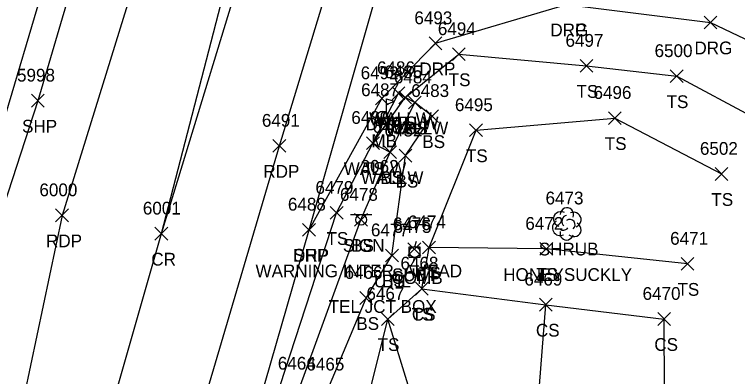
# Model space of a CAD drawing. Extents: x 1443912 to 1445411, y 621446 to 623693.
# Drawn here: x 1444581.9 to 1444695.3, y 622053.4 to 622110.1 of the extents above; entities that cross this region are included whole.
import ezdxf

# ---------------------------------------------------------------- set-up
doc = ezdxf.new("R2010")
doc.units = 0
for name, color, linetype in [('L_A', 7, 'Continuous'), ('L_C', 7, 'Continuous'), ('L_I', 7, 'Continuous'), ('L_TIC', 7, 'Continuous'), ('LELB', 7, 'Continuous'), ('LMB', 7, 'Continuous'), ('LSH', 7, 'Continuous'), ('LW', 7, 'Continuous'), ('P_A', 7, 'Continuous'), ('P_I', 7, 'Continuous'), ('P_TIC', 7, 'Continuous'), ('PET', 7, 'Continuous'), ('PRC', 7, 'Continuous'), ('PSP', 7, 'Continuous'), ('R_A', 7, 'Continuous'), ('R_I', 7, 'Continuous'), ('R_TIC', 7, 'Continuous'), ('RDG', 7, 'Continuous'), ('RDP', 7, 'Continuous'), ('S_A', 7, 'Continuous'), ('S_C', 7, 'Continuous'), ('S_I', 7, 'Continuous'), ('SSGN', 7, 'Continuous'), ('U_A', 7, 'Continuous'), ('U_C', 7, 'Continuous'), ('U_I', 7, 'Continuous'), ('U_TIC', 7, 'Continuous'), ('UDEFAULT', 7, 'Continuous'), ('UP', 7, 'Continuous')]:
    doc.layers.add(name, color=color, linetype=linetype)

msp = doc.modelspace()

# ---------------------------------------------------------------- linework, layer by layer
at = {"layer": 'L_TIC'}
for points in [[(1444650.63, 622102.86), (1444652.63, 622104.86)], [(1444652.63, 622102.86), (1444650.63, 622104.86)], [(1444670.66, 622101.03), (1444672.66, 622103.03)], [(1444672.66, 622101.03), (1444670.66, 622103.03)], [(1444684.79, 622099.42), (1444686.79, 622101.42)], [(1444686.79, 622099.42), (1444684.79, 622101.42)], [(1444641.15, 622096.74), (1444643.15, 622098.74)], [(1444643.15, 622096.74), (1444641.15, 622098.74)], [(1444641.15, 622096.74), (1444643.15, 622098.74)], [(1444643.15, 622096.74), (1444641.15, 622098.74)], [(1444642.22, 622096.1), (1444644.22, 622098.1)], [(1444644.22, 622096.1), (1444642.22, 622098.1)], [(1444642.22, 622096.1), (1444644.22, 622098.1)], [(1444644.22, 622096.1), (1444642.22, 622098.1)], [(1444643.74, 622095.3), (1444645.74, 622097.3)], [(1444645.74, 622095.3), (1444643.74, 622097.3)], [(1444643.74, 622095.3), (1444645.74, 622097.3)], [(1444645.74, 622095.3), (1444643.74, 622097.3)], [(1444646.46, 622093.16), (1444648.46, 622095.16)], [(1444648.46, 622093.16), (1444646.46, 622095.16)], [(1444675.1, 622092.86), (1444677.1, 622094.86)], [(1444677.1, 622092.86), (1444675.1, 622094.86)], [(1444653.32, 622090.95), (1444655.32, 622092.95)], [(1444655.32, 622090.95), (1444653.32, 622092.95)], [(1444637.16, 622088.94), (1444639.16, 622090.94)], [(1444639.16, 622088.94), (1444637.16, 622090.94)], [(1444637.16, 622088.94), (1444639.16, 622090.94)], [(1444639.16, 622088.94), (1444637.16, 622090.94)], [(1444637.16, 622088.94), (1444639.16, 622090.94)], [(1444639.16, 622088.94), (1444637.16, 622090.94)], [(1444639.86, 622087.53), (1444641.86, 622089.53)], [(1444641.86, 622087.53), (1444639.86, 622089.53)], [(1444639.86, 622087.53), (1444641.86, 622089.53)], [(1444641.86, 622087.53), (1444639.86, 622089.53)], [(1444642.26, 622086.97), (1444644.26, 622088.97)], [(1444644.26, 622086.97), (1444642.26, 622088.97)], [(1444691.82, 622084.1), (1444693.82, 622086.1)], [(1444693.82, 622084.1), (1444691.82, 622086.1)], [(1444631.46, 622077.99), (1444633.46, 622079.99)], [(1444633.46, 622077.99), (1444631.46, 622079.99)], [(1444635.28, 622076.9), (1444637.28, 622078.9)], [(1444637.28, 622076.9), (1444635.28, 622078.9)], [(1444645.95, 622072.59), (1444647.95, 622074.59)], [(1444647.95, 622072.59), (1444645.95, 622074.59)], [(1444645.95, 622072.59), (1444647.95, 622074.59)], [(1444647.95, 622072.59), (1444645.95, 622074.59)], [(1444664.35, 622072.35), (1444666.35, 622074.35)], [(1444666.35, 622072.35), (1444664.35, 622074.35)], [(1444640.14, 622071.33), (1444642.14, 622073.33)], [(1444642.14, 622071.33), (1444640.14, 622073.33)], [(1444686.5, 622070.01), (1444688.5, 622072.01)], [(1444688.5, 622070.01), (1444686.5, 622072.01)], [(1444644.82, 622066.12), (1444646.82, 622068.12)], [(1444646.82, 622066.12), (1444644.82, 622068.12)], [(1444644.82, 622066.12), (1444646.82, 622068.12)], [(1444646.82, 622066.12), (1444644.82, 622068.12)], [(1444636.11, 622064.66), (1444638.11, 622066.66)], [(1444638.11, 622064.66), (1444636.11, 622066.66)], [(1444664.26, 622063.61), (1444666.26, 622065.61)], [(1444666.26, 622063.61), (1444664.26, 622065.61)], [(1444664.26, 622063.61), (1444666.26, 622065.61)], [(1444666.26, 622063.61), (1444664.26, 622065.61)], [(1444639.48, 622061.36), (1444641.48, 622063.36)], [(1444641.48, 622061.36), (1444639.48, 622063.36)], [(1444639.48, 622061.36), (1444641.48, 622063.36)], [(1444641.48, 622061.36), (1444639.48, 622063.36)], [(1444682.84, 622061.37), (1444684.84, 622063.37)], [(1444684.84, 622061.37), (1444682.84, 622063.37)], [(1444682.84, 622061.37), (1444684.84, 622063.37)], [(1444684.84, 622061.37), (1444682.84, 622063.37)]]:
    msp.add_lwpolyline(points, dxfattribs=at)
at = {"layer": 'LELB'}
for points in [[(1444644.01, 622015.68), (1444639.15, 622002.35), (1444628.48, 621998.92), (1444617.32, 622000.98), (1444612.83, 622008.77), (1444614.28, 622019.52), (1444621.21, 622044.58), (1444632.46, 622078.99), (1444638.16, 622089.94), (1444643.22, 622097.1), (1444651.63, 622103.86), (1444671.66, 622102.03), (1444685.79, 622100.42), (1444698.09, 622093.83)], [(1444625.58, 622012.17), (1444631.31, 622023.78), (1444635.76, 622036.64), (1444629.47, 622038.93), (1444631.06, 622051.3), (1444637.11, 622065.66), (1444641.14, 622072.33), (1444643.26, 622087.97), (1444647.46, 622094.16), (1444644.74, 622096.3)], [(1444626.96, 622004.16), (1444629.55, 622010.11), (1444633.07, 622023.9), (1444639.51, 622037.22), (1444636.13, 622044.96), (1444640.48, 622062.36), (1444645.82, 622067.12), (1444646.95, 622073.59), (1444654.32, 622091.95), (1444676.1, 622093.86), (1444692.82, 622085.1)], [(1444625.58, 622012.17), (1444624.35, 622012.26), (1444626.5, 622026.12), (1444629.47, 622038.93), (1444626.59, 622051.44), (1444636.28, 622077.9), (1444640.86, 622088.53)], [(1444687.5, 622071.01), (1444665.35, 622073.35), (1444646.95, 622073.59)], [(1444645.82, 622067.12), (1444665.26, 622064.61), (1444683.84, 622062.37)], [(1444658.75, 622013.08), (1444663.1, 622037.32), (1444665.26, 622064.61)], [(1444646.95, 622003.89), (1444644.01, 622015.68), (1444646.86, 622041.68), (1444640.48, 622062.36)], [(1444676.83, 622003.11), (1444680.22, 622020.54), (1444683.95, 622039.52), (1444683.84, 622062.37)]]:
    msp.add_lwpolyline(points, dxfattribs=at)
at = {"layer": 'LMB'}
for p, q in [((1444640.25, 622096.89), (1444641.55, 622096.51)), ((1444640.26, 622094.3), (1444640.26, 622096.89)), ((1444640.26, 622095.99), (1444641.54, 622096.5)), ((1444639.6, 622094.29), (1444639.6, 622094.29))]:
    msp.add_line(p, q, dxfattribs=at)
msp.add_circle((1444639.6, 622094.29), 0.656, dxfattribs=at)
at = {"layer": 'LSH'}
msp.add_line((1444668.53, 622077.33), (1444668.53, 622077.33), dxfattribs=at)
msp.add_line((1444668.53, 622077.33), (1444668.53, 622077.33), dxfattribs=at)
msp.add_arc((1444668.58, 622078.76), 1.05, 335.5272, 180.9563, dxfattribs=at)
for centre, major_axis, ratio, start_param, end_param in [((1444667.74, 622077.99), (1.21, -0.51), 0.895232, 1.570796, 4.712389), ((1444668.32, 622077.78), (-0.208, -0.792), 0.645439, 3.141593, 6.283185), ((1444669.57, 622077.91), (-1.14, -0.48), 0.949671, 1.570796, 4.712389), ((1444667.45, 622076.62), (0.58, -1.04), 0.959034, 3.141593, 6.283185), ((1444669.03, 622077.16), (-0.5, 0.667), 0.989748, 3.141593, 6.283185), ((1444669.53, 622076.49), (-1.09, 0.79), 0.841452, 1.570796, 4.712389), ((1444668.07, 622076.58), (-0.625, -0.083), 0.423636, 0, 3.141593), ((1444668.53, 622075.83), (0.26, 1.06), 0.942809, 1.570796, 4.712389)]:
    msp.add_ellipse(centre, major_axis=major_axis, ratio=ratio, start_param=start_param, end_param=end_param, dxfattribs=at)
at = {"layer": 'LW'}
for points in [[(1444638.16, 622089.94), (1444640.86, 622088.53), (1444644.74, 622096.3), (1444643.22, 622097.1), (1444642.15, 622097.74)], [(1444638.16, 622089.94), (1444642.15, 622097.74)]]:
    msp.add_lwpolyline(points, dxfattribs=at)
at = {"layer": 'P_TIC'}
for points in [[(1444584.6, 622095.58), (1444586.6, 622097.58)], [(1444586.6, 622095.58), (1444584.6, 622097.58)], [(1444622.48, 622088.5), (1444624.48, 622090.5)], [(1444624.48, 622088.5), (1444622.48, 622090.5)], [(1444588.4, 622077.61), (1444590.4, 622079.61)], [(1444590.4, 622077.61), (1444588.4, 622079.61)], [(1444627.13, 622075.36), (1444629.13, 622077.36)], [(1444629.13, 622075.36), (1444627.13, 622077.36)], [(1444603.97, 622074.74), (1444605.97, 622076.74)], [(1444605.97, 622074.74), (1444603.97, 622076.74)], [(1444603.97, 622074.74), (1444605.97, 622076.74)], [(1444605.97, 622074.74), (1444603.97, 622076.74)]]:
    msp.add_lwpolyline(points, dxfattribs=at)
at = {"layer": 'PET'}
for points in [[(1444707.78, 622511.05), (1444700.03, 622482.58), (1444691.73, 622453.67), (1444679.73, 622411.23), (1444667.69, 622368.84), (1444653.08, 622317.67), (1444637.74, 622256.92), (1444626.42, 622209.58), (1444619.02, 622182.67), (1444605.37, 622130.08), (1444589.4, 622078.61), (1444578.44, 622026.86), (1444565.52, 621990.05), (1444556.87, 621958.17), (1444542.16, 621907.74), (1444529.8, 621863.07), (1444511.99, 621799.88), (1444498.16, 621751.76), (1444483.13, 621697.3), (1444470.84, 621653.16), (1444463.41, 621627.34), (1444449.07, 621575.52), (1444430.26, 621508.83), (1444421.17, 621471.46)], [(1444444.37, 621464.94), (1444461.94, 621522.87), (1444475.59, 621570.55), (1444487.99, 621616.26), (1444502.92, 621667.73), (1444516.83, 621718.16), (1444526.41, 621751.49), (1444537.28, 621789.32), (1444558.59, 621865), (1444573.59, 621917.93), (1444597.58, 621998.81), (1444610.14, 622044.19), (1444623.48, 622089.5), (1444632.2, 622118.09)]]:
    msp.add_lwpolyline(points, dxfattribs=at)
at = {"layer": 'PRC'}
for points in [[(1444864.1, 623005.34), (1444851.39, 622950.16), (1444837.25, 622893.61), (1444822.84, 622838.02), (1444810.34, 622792.94), (1444799.32, 622750.35), (1444788.05, 622712.65), (1444779.51, 622680.27), (1444771.55, 622651.63), (1444762.01, 622615.65), (1444752.75, 622584.12), (1444739.92, 622538.84), (1444733.6, 622516.91), (1444722.13, 622475.76), (1444713.59, 622446.41), (1444702.09, 622404.55), (1444689.87, 622361.08), (1444676.17, 622311.92), (1444657.59, 622249.98), (1444643.66, 622204.01), (1444635.38, 622177.66), (1444620.59, 622126.88), (1444604.97, 622075.74)], [(1444618.32, 622127.38), (1444604.97, 622075.74), (1444590.11, 622023.77), (1444578.57, 621985.29), (1444569.73, 621954.72), (1444555.25, 621903.96), (1444542.35, 621859.58), (1444524.46, 621796.02), (1444511.19, 621747.94), (1444495.68, 621693.61), (1444483.2, 621649.28), (1444475.93, 621623.97), (1444461.82, 621572.2), (1444443.22, 621505.41), (1444432.75, 621467.94)]]:
    msp.add_lwpolyline(points, dxfattribs=at)
at = {"layer": 'PSP'}
for points in [[(1444596.17, 622132.46), (1444585.6, 622096.58), (1444576.22, 622067.8), (1444567.15, 622029.85), (1444556.7, 621993.22), (1444548.18, 621960.88), (1444533.68, 621910.62), (1444520.92, 621865.12), (1444503.16, 621802.82), (1444490.06, 621753.65), (1444474.75, 621700.87), (1444461.97, 621656.27), (1444456.61, 621636.09), (1444438.52, 621570.3), (1444424.57, 621519.38), (1444411.29, 621473.11)], [(1444455.66, 621462.75), (1444472.05, 621519.48), (1444485.13, 621568.3), (1444497.88, 621612.67), (1444505.4, 621638.58), (1444519.01, 621689.59), (1444525.59, 621713.97), (1444535.94, 621748.74), (1444541.51, 621770.15), (1444550.94, 621803.78), (1444567.68, 621862.81), (1444582.56, 621915.85), (1444597.67, 621969.6), (1444608.45, 622008), (1444628.13, 622076.36), (1444639.3, 622115.36)]]:
    msp.add_lwpolyline(points, dxfattribs=at)
at = {"layer": 'R_TIC'}
for points in [[(1444690.08, 622107.85), (1444692.08, 622109.85)], [(1444692.08, 622107.85), (1444690.08, 622109.85)], [(1444646.95, 622104.57), (1444648.95, 622106.57)], [(1444648.95, 622104.57), (1444646.95, 622106.57)], [(1444638.53, 622095.95), (1444640.53, 622097.95)], [(1444640.53, 622095.95), (1444638.53, 622097.95)], [(1444627.13, 622075.36), (1444629.13, 622077.36)], [(1444629.13, 622075.36), (1444627.13, 622077.36)]]:
    msp.add_lwpolyline(points, dxfattribs=at)
at = {"layer": 'RDG'}
msp.add_lwpolyline([(1444668.49, 622111.67), (1444691.08, 622108.85), (1444705.03, 622102.21)], dxfattribs=at)
at = {"layer": 'RDP'}
for points in [[(1444646.34, 622310.05), (1444642.98, 622305.96), (1444639.24, 622301.34), (1444627.65, 622260.04), (1444614.51, 622213.82), (1444606.96, 622186.79), (1444591.94, 622132.84), (1444574.55, 622074.53), (1444576.22, 622067.8)], [(1444628.13, 622076.36), (1444639.53, 622096.95), (1444647.95, 622105.57), (1444668.49, 622111.67), (1444677.21, 622118.82), (1444685.12, 622130.46)]]:
    msp.add_lwpolyline(points, dxfattribs=at)
at = {"layer": 'SSGN'}
for p, q in [((1444634.66, 622078.75), (1444637.99, 622078.75)), ((1444636.3, 622077.92), (1444636.3, 622077.92))]:
    msp.add_line(p, q, dxfattribs=at)
msp.add_circle((1444636.3, 622077.92), 0.833, dxfattribs=at)
at = {"layer": 'U_TIC'}
for points in [[(1444643.64, 622072.3), (1444645.64, 622074.3)], [(1444645.64, 622072.3), (1444643.64, 622074.3)]]:
    msp.add_lwpolyline(points, dxfattribs=at)
at = {"layer": 'UDEFAULT'}
for points in [[(1444640.14, 622071.33), (1444642.14, 622073.33)], [(1444642.14, 622071.33), (1444640.14, 622073.33)]]:
    msp.add_lwpolyline(points, dxfattribs=at)
at = {"layer": 'UP'}
for p, q in [((1444644.94, 622074.53), (1444644.69, 622073.69)), ((1444643.85, 622072.03), (1444643.85, 622073.69)), ((1444643.85, 622073.69), (1444645.52, 622073.69)), ((1444644.69, 622072.86), (1444644.69, 622072.86)), ((1444645.52, 622073.69), (1444645.52, 622072.03)), ((1444645.52, 622072.03), (1444643.85, 622072.03)), ((1444644.44, 622071.19), (1444644.69, 622072.03))]:
    msp.add_line(p, q, dxfattribs=at)
msp.add_circle((1444644.69, 622072.86), 0.833, dxfattribs=at)

# ---------------------------------------------------------------- texts
at = {"layer": 'L_A'}
for s, p in [('TS', (1444650.04, 622098.86)), ('TS', (1444670.07, 622097.03)), ('TS', (1444684.2, 622095.42)), ('WALLW', (1444637.57, 622092.74)), ('WALLW', (1444637.57, 622092.74)), ('WALLW', (1444638.64, 622092.1)), ('WALLW', (1444640.16, 622091.3)), ('TS', (1444641.63, 622092.1)), ('BS', (1444643.18, 622091.3)), ('MB', (1444637.91, 622089.29)), ('BS', (1444645.9, 622089.16)), ('TS', (1444674.51, 622088.86)), ('TS', (1444652.73, 622086.95)), ('WALLW', (1444633.57, 622084.94)), ('WALLW', (1444633.57, 622084.94)), ('TS', (1444636.57, 622084.94)), ('WALLW', (1444636.27, 622083.53)), ('BS', (1444639.3, 622083.53)), ('BS', (1444641.7, 622082.97)), ('TS', (1444691.23, 622080.1)), ('TS', (1444630.87, 622073.99)), ('BS', (1444634.73, 622072.9)), ('SHRUB', (1444664.16, 622072.33)), ('TS', (1444645.36, 622068.59)), ('TS', (1444645.36, 622068.59)), ('TS', (1444663.76, 622068.35)), ('BS', (1444639.59, 622067.33)), ('TS', (1444685.91, 622066.01)), ('TS', (1444644.23, 622062.12)), ('CS', (1444644.26, 622062.12)), ('BS', (1444635.55, 622060.66)), ('CS', (1444663.71, 622059.61)), ('CS', (1444663.71, 622059.61)), ('TS', (1444638.89, 622057.36)), ('TS', (1444638.89, 622057.36)), ('CS', (1444682.28, 622057.37)), ('CS', (1444682.28, 622057.37))]:
    msp.add_text(s, height=2, dxfattribs=at).set_placement(p)
at = {"layer": 'L_C'}
for s, p in [('3062', (1444636.22, 622085.29)), ('HONEYSUCKLY', (1444658.58, 622068.33))]:
    msp.add_text(s, height=2, dxfattribs=at).set_placement(p)
at = {"layer": 'L_I'}
for s, p in [('6494', (1444648.33, 622106.86)), ('6497', (1444668.35, 622105.03)), ('6500', (1444682.32, 622103.42)), ('6486', (1444638.79, 622100.74)), ('6486', (1444638.79, 622100.74)), ('6485', (1444639.92, 622100.1)), ('6485', (1444639.92, 622100.1)), ('6484', (1444641.44, 622099.3)), ('6484', (1444641.44, 622099.3)), ('6487', (1444636.3, 622097.29)), ('6483', (1444644.15, 622097.16)), ('6496', (1444672.74, 622096.86)), ('6495', (1444651.01, 622094.95)), ('6480', (1444634.76, 622092.94)), ('6480', (1444634.76, 622092.94)), ('6480', (1444634.76, 622092.94)), ('6481', (1444638.12, 622091.53)), ('6481', (1444638.12, 622091.53)), ('6482', (1444639.96, 622090.97)), ('6502', (1444689.43, 622088.1)), ('6479', (1444629.14, 622081.99)), ('6478', (1444632.98, 622080.9)), ('6473', (1444665.22, 622080.33)), ('6474', (1444643.64, 622076.59)), ('6474', (1444643.64, 622076.59)), ('6477', (1444637.84, 622075.33)), ('6472', (1444662.05, 622076.35)), ('6471', (1444684.76, 622074.01)), ('6468', (1444642.47, 622070.12)), ('6468', (1444642.47, 622070.12)), ('6466', (1444633.7, 622068.66)), ('6469', (1444661.9, 622067.61)), ('6469', (1444661.9, 622067.61)), ('6467', (1444637.13, 622065.36)), ('6467', (1444637.13, 622065.36)), ('6470', (1444680.44, 622065.37)), ('6470', (1444680.44, 622065.37)), ('6464', (1444623.24, 622054.44)), ('6464', (1444623.24, 622054.44)), ('6465', (1444627.71, 622054.3))]:
    msp.add_text(s, height=2, dxfattribs=at).set_placement(p)
at = {"layer": 'P_A'}
for s, p in [('SHP', (1444583.13, 622091.58)), ('RDP', (1444620.97, 622084.5)), ('RDP', (1444586.89, 622073.61)), ('SHP', (1444625.67, 622071.36)), ('CR', (1444603.4, 622070.74)), ('CR', (1444603.4, 622070.74))]:
    msp.add_text(s, height=2, dxfattribs=at).set_placement(p)
at = {"layer": 'P_I'}
for s, p in [('5998', (1444582.34, 622099.58)), ('6491', (1444620.74, 622092.5)), ('6000', (1444585.85, 622081.61)), ('6001', (1444602.07, 622078.74)), ('6001', (1444602.07, 622078.74)), ('6488', (1444624.82, 622079.36))]:
    msp.add_text(s, height=2, dxfattribs=at).set_placement(p)
at = {"layer": 'R_A'}
for s, p in [('DRG', (1444665.98, 622106.67)), ('DRP', (1444665.98, 622106.67)), ('DRG', (1444688.57, 622103.85)), ('DRP', (1444645.44, 622100.57)), ('DRP', (1444637.02, 622091.95)), ('DRP', (1444625.62, 622071.36))]:
    msp.add_text(s, height=2, dxfattribs=at).set_placement(p)
at = {"layer": 'R_I'}
for s, p in [('6493', (1444644.65, 622108.57)), ('6492', (1444636.23, 622099.95)), ('6488', (1444624.82, 622079.36))]:
    msp.add_text(s, height=2, dxfattribs=at).set_placement(p)
at = {"layer": 'S_A'}
msp.add_text('SIGN', height=2, dxfattribs=at).set_placement((1444633.44, 622072.9))
at = {"layer": 'S_C'}
msp.add_text('WARNING INTER. AHEAD', height=2, dxfattribs=at).set_placement((1444619.74, 622068.9))
at = {"layer": 'S_I'}
msp.add_text('6478', height=2, dxfattribs=at).set_placement((1444632.98, 622080.9))
at = {"layer": 'U_A'}
for s, p in [('COMB', (1444641.07, 622067.86)), ('SUBT', (1444641.14, 622068.3)), ('UTIL', (1444638.31, 622067.33))]:
    msp.add_text(s, height=2, dxfattribs=at).set_placement(p)
at = {"layer": 'U_C'}
msp.add_text('TEL JCT BOX', height=2, dxfattribs=at).set_placement((1444631.21, 622063.33))
at = {"layer": 'U_I'}
for s, p in [('6477', (1444637.84, 622075.33)), ('6476', (1444641.28, 622076.3)), ('6475', (1444641.38, 622075.86))]:
    msp.add_text(s, height=2, dxfattribs=at).set_placement(p)

doc.saveas('drawing.dxf')
